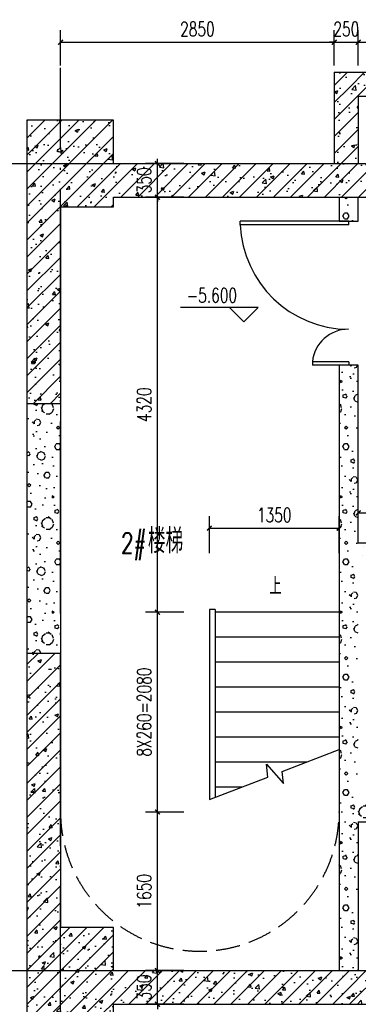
# Model space of a CAD drawing. Extents: x 797781 to 1255204, y 21234 to 1024248.
# Tile 768 of 1056: x 1156347 to 1159872, y 506768 to 517016. Entities that reach past the tile are written whole.
import ezdxf

# ---------------------------------------------------------------- set-up
doc = ezdxf.new("R2010")
doc.units = 0
doc.header["$LTSCALE"] = 1000
doc.header["$MEASUREMENT"] = 0
doc.linetypes.add('230303生产综合楼-平面图_t8$0$DASH', pattern=[0.35, 0.25, -0.1])
doc.linetypes.add('230303生产综合楼-平面图_t8$0$DOTE', pattern=[2.42, 2, -0.2, 0.02, -0.2])
for name, color, linetype in [('230303生产综合楼-平面图_t8$0$COLUMN', 40, 'Continuous'), ('230303生产综合楼-平面图_t8$0$DIM_ELEV', 3, 'Continuous'), ('230303生产综合楼-平面图_t8$0$DIM_SYMB', 3, 'Continuous'), ('230303生产综合楼-平面图_t8$0$DOOR_FIRE', 4, 'Continuous'), ('230303生产综合楼-平面图_t8$0$DOTE', 1, '230303生产综合楼-平面图_t8$0$DOTE'), ('230303生产综合楼-平面图_t8$0$PUB_DIM', 3, 'Continuous'), ('230303生产综合楼-平面图_t8$0$PUB_HATCH', 8, 'Continuous'), ('230303生产综合楼-平面图_t8$0$PUB_TEXT', 7, 'Continuous'), ('230303生产综合楼-平面图_t8$0$STAIR', 2, 'Continuous'), ('230303生产综合楼-平面图_t8$0$WALL', 40, 'Continuous'), ('230303生产综合楼-平面图_t8$0$轮廓', 2, 'Continuous')]:
    doc.layers.add(name, color=color, linetype=linetype)
doc.styles.add('230303生产综合楼-平面图_t8$0$_TCH_DIM', font='SIMPLEX', dxfattribs={"bigfont": 'GBCBIG'})
doc.styles.add('230303生产综合楼-平面图_T8$0$_TCH_DIM_T3', font='SIMPLEX', dxfattribs={"width": 0.705882, "bigfont": 'GBCBIG'})
doc.dimstyles.new('230303生产综合楼-平面图_T8$0$_TCH_ARCH&&50', dxfattribs={"dimtxt": 148.75, "dimasz": 50, "dimexe": 125, "dimexo": 150, "dimgap": 63.125, "dimtad": 1, "dimdec": 0, "dimzin": 0, "dimdsep": 46, "dimtxsty": '230303生产综合楼-平面图_T8$0$_TCH_DIM_T3', "dimblk": '230303生产综合楼-平面图_t8$0$_ArchTick', "dimcen": 0.09, "dimclrt": 7, "dimazin": 2, "dimtfac": 1, "dimtdec": 0, "dimtix": 1, "dimtmove": 2, "dimatfit": 3, "dimfxl": 1, "dimtolj": 1, "dimtzin": 0, "dimarcsym": 0})
pattern_1 = [(45, (0, 0), (-88.388348, 88.388348), []), (50, (0, 0), (358.63009, -31.37607), [37.5, -412.5]), (355, (0, 0), (-69.37567, 376.09607), [30, -330]), (100.4514, (29.9, -2.6), (289.25469, 344.71977), [31.8701, -350.57106]), (46.1842, (0, 100), (533.62052, -82.7595), [56.25, -618.75]), (96.6356, (44.47, 93.1), (467.33135, 487.05894), [47.80514, -525.8565]), (351.1842, (0, 100), (467.33097, 487.0593), [45, -495]), (21, (50, 75), (298.453526, -201.309445), [37.5, -412.5]), (326, (50, 75), (121.65767, 362.57502), [30, -330]), (71.4514, (74.87, 58.22), (420.11131, 161.26525), [31.8701, -350.57106]), (37.5, (0, 0), (6.079928, 166.446927), [0, -326, 0, -335, 0, -331.25]), (7.5, (0, 0), (131.534769, 197.205856), [0, -191, 0, -318.5, 0, -126.25]), (327.5, (-111.5, 0), (266.911218, -11.277436), [0, -125, 0, -390, 0, -517.5]), (317.5, (-161.5, 0), (291.593085, 50.05249), [0, -162.5, 0, -259, 0, -367.5])]
pattern_2 = [(0, (177, -183), (300, 600), [0, -600]), (0, (-174, -264), (300, 600), [0, -600]), (0, (21, -270), (300, 600), [0, -600]), (0, (234, -93), (300, 600), [0, -600]), (0, (-15, -300), (300, 600), [0, -600]), (0, (294, 285), (300, 600), [0, -600]), (0, (111, 237), (300, 600), [0, -600]), (0, (207, 162), (300, 600), [0, -600]), (0, (-282, 150), (300, 600), [0, -600]), (0, (12, 123), (300, 600), [0, -600]), (0, (-102, -30), (300, 600), [0, -600]), (0, (-96, -255), (300, 600), [0, -600]), (0, (129, -279), (300, 600), [0, -600]), (0, (294, -15), (300, 600), [0, -600]), (0, (-267, -108), (300, 600), [0, -600]), (0, (-216, -6), (300, 600), [0, -600]), (0, (18, -48), (300, 600), [0, -600]), (0, (-66, -135), (300, 600), [0, -600]), (0, (-114, 63), (300, 600), [0, -600]), (0, (-39, 288), (300, 600), [0, -600]), (0, (-243, -234), (300, 600), [0, -600]), (0, (87, 165), (300, 600), [0, -600]), (0, (-192, 174), (300, 600), [0, -600]), (0, (-240, 252), (300, 600), [0, -600]), (130.601294, (257.143, 97.143), (-1499.9999834, 1800.0000079), [26.34155, -11037.111]), (18.434949, (214.29, 108.57), (1499.9999945, 599.9999956), [27.10524, -3767.6279]), (90, (214.3, 82.86), (300, 600), [25.71428, -1174.28565]), (161.565051, (240, 74.29), (-1500.0000076, 599.999955), [27.10524, -3767.6279]), (53.130102, (240, 74.29), (300.000001, 600), [28.57143, -2971.4285]), (135, (262.86, -231.43), (-300.000036, 599.99996), [24.24366, -1672.8126]), (45, (228.57, -231.43), (299.999998, 599.999998), [24.24366, -1672.8126]), (135, (245.71, -248.57), (-300.000036, 599.99996), [24.24366, -1672.8126]), (45, (245.71, -248.57), (299.999998, 599.999998), [24.24366, -1672.8126]), (116.56505, (-25.7, 171.43), (-5e-05, 1199.99997), [31.94383, -638.8765]), (180, (-40, 200), (-300, 600), [34.28572, -565.71425]), (63.43495, (-88.57, 171.43), (3e-06, 1200), [31.94383, -638.8765]), (116.56505, (-74.3, 142.86), (-5e-05, 1199.99997), [31.94383, -638.8765]), (0, (-74.3, 142.86), (300, 600), [34.28572, -565.71425]), (63.43495, (-40, 142.86), (3e-06, 1200), [31.94383, -638.8765]), (107.102728, (200, -31.429), (-899.9999656, 3000.00000484), [38.86135, -16282.9025]), (143.972626, (188.57, 5.714), (-5699.9999277, 4199.9999952), [38.86135, -8122.02]), (180, (157.14, 28.6), (-300, 600), [37.14286, -562.8571]), (36.0273733, (88.57, 5.714), (5699.9999579, 4199.9999547), [38.86135, -8122.02]), (71.565051, (77.14, -28.57), (900.0000046, 2999.999995), [36.14032, -3758.5928]), (107.102728, (88.571, -65.714), (-899.9999656, 3000.00000484), [38.86135, -16282.9025]), (143.972626, (120, -88.57), (-5699.9999277, 4199.9999952), [38.86135, -8122.02]), (0, (120, -88.6), (300, 600), [37.14286, -562.8571]), (36.0273733, (157.143, -88.57), (5699.9999579, 4199.9999547), [38.86135, -8122.02]), (71.565051, (188.57, -65.71), (900.0000046, 2999.999995), [36.14032, -3758.5928]), (150.255118, (205.714, 248.57), (-900.000002, 599.9999926), [23.03502, -4814.3196]), (90, (185.7, 237.14), (300, 600), [22.85714, -1177.14275]), (29.744881, (185.714, 237.14), (900.0000005, 599.999997), [23.03502, -4814.3196]), (116.56505, (65.7, -177.14), (-5e-05, 1199.99997), [31.94383, -638.8765]), (168.690067, (51.43, -148.57), (-2700.000002, 599.999985), [29.13725, -6089.6855]), (41.185925, (0, -162.857), (7499.99995456, 6599.9999423), [30.37184, -12725.802]), (90, (0, -191.43), (300, 600), [28.57143, -1171.4285]), (138.814074, (22.857, -211.429), (-7499.9998667, 6600.00004204), [30.37184, -12725.802]), (16.6992442, (22.857, -211.429), (9899.9999255, 2999.9999686), [29.82945, -12498.5375]), (60.945396, (51.43, -202.857), (299.9999992, 599.9999947), [29.4161, -12325.3395]), (109.983106, (-185.714, 74.286), (-1500.00000565, 4199.9999889), [33.442, -14012.1975]), (155.556045, (-197.143, 105.714), (-3900.00001487, 1799.9999626), [34.52299, -14465.1315]), (24.4439547, (-260, 105.714), (3900.00000195, 1799.99999134), [34.52299, -14465.1315]), (70.0168934, (-271.429, 74.286), (1500.0000045, 4199.9999896), [33.442, -14012.1975]), (109.983106, (-260, 42.857), (-1500.00000565, 4199.9999889), [33.442, -14012.1975]), (160.016893, (-228.57, 31.43), (-1500.0000009, 599.9999727), [33.442, -6989.3775]), (19.9831065, (-228.57, 31.43), (1499.9999918, 599.999999), [33.442, -6989.3775]), (70.0168934, (-197.143, 42.857), (1500.0000045, 4199.9999896), [33.442, -14012.1975]), (122.005383, (37.14, 20), (-300.0000403, 599.9999694), [26.95423, -5633.434]), (18.434949, (-2.86, 34.29), (1499.9999945, 599.9999956), [27.10524, -3767.6279]), (90, (-2.86, 8.57), (300, 600), [25.71428, -1174.28565]), (161.565051, (22.86, 0), (-1500.0000076, 599.999955), [27.10524, -3767.6279]), (54.4623222, (22.857, 0), (2099.999997, 2999.9999955), [24.57807, -10298.2115]), (116.56505, (-137.14, -125.7), (-5e-05, 1199.99997), [31.94383, -638.8765]), (180, (-151.4, -97.14), (-300, 600), [31.42857, -568.5714]), (59.0362434, (-200, -125.714), (300.000001, 599.999997), [33.31973, -6963.822]), (120.963756, (-182.857, -154.286), (-300.000041, 599.9999724), [33.31973, -6963.822]), (0, (-182.86, -154.3), (300, 600), [31.42857, -568.5714]), (63.43495, (-151.43, -154.3), (3e-06, 1200), [31.94383, -638.8765])]

# ---------------------------------------------------------------- blocks, each defined once
blk = doc.blocks.new('230303生产综合楼-平面图_t8$0$_ArchTick')
at = {"color": 0, "linetype": 'ByBlock', "const_width": 0.3}
blk.add_lwpolyline([(-0.5, -0.5), (0.5, 0.5)], dxfattribs=at)
blk = doc.blocks.new('*D3411')
at = {"layer": '230303生产综合楼-平面图_t8$0$PUB_DIM', "color": 0, "lineweight": -2, "transparency": 16777216}
for p, q in [((1159872, 516540), (1159872, 516906)), ((1162822, 516540), (1162822, 516906)), ((1159872, 516781), (1162822, 516781))]:
    blk.add_line(p, q, dxfattribs=at)
at = {"layer": 'Defpoints', "color": 0, "transparency": 16777216}
for p in [(1162822, 516781), (1159872, 516390), (1162822, 516390)]:
    blk.add_point(p, dxfattribs=at)
at = {"layer": '230303生产综合楼-平面图_t8$0$PUB_DIM', "color": 0, "lineweight": -2, "transparency": 16777216, "xscale": 50, "yscale": 50, "zscale": 50, "rotation": 180}
blk.add_blockref('230303生产综合楼-平面图_t8$0$_ArchTick', (1159872, 516781), dxfattribs=at)
at = {"layer": '230303生产综合楼-平面图_t8$0$PUB_DIM', "color": 0, "lineweight": -2, "transparency": 16777216, "xscale": 50, "yscale": 50, "zscale": 50}
blk.add_blockref('230303生产综合楼-平面图_t8$0$_ArchTick', (1162822, 516781), dxfattribs=at)
at = {"layer": '230303生产综合楼-平面图_t8$0$PUB_DIM', "color": 7, "transparency": 16777216, "insert": (1161347, 516918), "char_height": 148.8, "attachment_point": 5, "style": '230303生产综合楼-平面图_T8$0$_TCH_DIM_T3'}
blk.add_mtext('\\A1;2950', dxfattribs=at)
blk = doc.blocks.new('*D3412')
at = {"layer": '230303生产综合楼-平面图_t8$0$PUB_DIM', "color": 0, "lineweight": -2, "transparency": 16777216}
for p, q in [((1159622, 516540), (1159622, 516906)), ((1159872, 516540), (1159872, 516906)), ((1159622, 516781), (1159572, 516781)), ((1159622, 516781), (1159872, 516781)), ((1159872, 516781), (1159922, 516781))]:
    blk.add_line(p, q, dxfattribs=at)
at = {"layer": 'Defpoints', "color": 0, "transparency": 16777216}
for p in [(1159872, 516781), (1159622, 516390), (1159872, 516390)]:
    blk.add_point(p, dxfattribs=at)
at = {"layer": '230303生产综合楼-平面图_t8$0$PUB_DIM', "color": 0, "lineweight": -2, "transparency": 16777216, "xscale": 50, "yscale": 50, "zscale": 50}
blk.add_blockref('230303生产综合楼-平面图_t8$0$_ArchTick', (1159622, 516781), dxfattribs=at)
at = {"layer": '230303生产综合楼-平面图_t8$0$PUB_DIM', "color": 0, "lineweight": -2, "transparency": 16777216, "xscale": 50, "yscale": 50, "zscale": 50, "rotation": 180}
blk.add_blockref('230303生产综合楼-平面图_t8$0$_ArchTick', (1159872, 516781), dxfattribs=at)
at = {"layer": '230303生产综合楼-平面图_t8$0$PUB_DIM', "color": 7, "transparency": 16777216, "insert": (1159747, 516918), "char_height": 148.8, "attachment_point": 5, "style": '230303生产综合楼-平面图_T8$0$_TCH_DIM_T3'}
blk.add_mtext('\\A1;250', dxfattribs=at)
blk = doc.blocks.new('*D3413')
at = {"layer": '230303生产综合楼-平面图_t8$0$PUB_DIM', "color": 0, "lineweight": -2, "transparency": 16777216}
for p, q in [((1156772, 516540), (1156772, 516906)), ((1159622, 516540), (1159622, 516906)), ((1156772, 516781), (1159622, 516781))]:
    blk.add_line(p, q, dxfattribs=at)
at = {"layer": 'Defpoints', "color": 0, "transparency": 16777216}
for p in [(1159622, 516781), (1156772, 516390), (1159622, 516390)]:
    blk.add_point(p, dxfattribs=at)
at = {"layer": '230303生产综合楼-平面图_t8$0$PUB_DIM', "color": 0, "lineweight": -2, "transparency": 16777216, "xscale": 50, "yscale": 50, "zscale": 50, "rotation": 180}
blk.add_blockref('230303生产综合楼-平面图_t8$0$_ArchTick', (1156772, 516781), dxfattribs=at)
at = {"layer": '230303生产综合楼-平面图_t8$0$PUB_DIM', "color": 0, "lineweight": -2, "transparency": 16777216, "xscale": 50, "yscale": 50, "zscale": 50}
blk.add_blockref('230303生产综合楼-平面图_t8$0$_ArchTick', (1159622, 516781), dxfattribs=at)
at = {"layer": '230303生产综合楼-平面图_t8$0$PUB_DIM', "color": 7, "transparency": 16777216, "insert": (1158197, 516918), "char_height": 148.8, "attachment_point": 5, "style": '230303生产综合楼-平面图_T8$0$_TCH_DIM_T3'}
blk.add_mtext('\\A1;2850', dxfattribs=at)
blk = doc.blocks.new('*D3508')
at = {"layer": '230303生产综合楼-平面图_t8$0$PUB_DIM', "color": 0, "lineweight": -2, "transparency": 16777216}
for p, q in [((1158322, 511465), (1158322, 511848)), ((1159672, 511465), (1159672, 511848)), ((1158322, 511723), (1159672, 511723))]:
    blk.add_line(p, q, dxfattribs=at)
at = {"layer": 'Defpoints', "color": 0, "transparency": 16777216}
for p in [(1159672, 511723), (1158322, 511315), (1159672, 511315)]:
    blk.add_point(p, dxfattribs=at)
at = {"layer": '230303生产综合楼-平面图_t8$0$PUB_DIM', "color": 0, "lineweight": -2, "transparency": 16777216, "xscale": 50, "yscale": 50, "zscale": 50, "rotation": 180}
blk.add_blockref('230303生产综合楼-平面图_t8$0$_ArchTick', (1158322, 511723), dxfattribs=at)
at = {"layer": '230303生产综合楼-平面图_t8$0$PUB_DIM', "color": 0, "lineweight": -2, "transparency": 16777216, "xscale": 50, "yscale": 50, "zscale": 50}
blk.add_blockref('230303生产综合楼-平面图_t8$0$_ArchTick', (1159672, 511723), dxfattribs=at)
at = {"layer": '230303生产综合楼-平面图_t8$0$PUB_DIM', "color": 7, "transparency": 16777216, "insert": (1158997, 511860), "char_height": 148.8, "attachment_point": 5, "style": '230303生产综合楼-平面图_T8$0$_TCH_DIM_T3'}
blk.add_mtext('\\A1;1350', dxfattribs=at)
blk = doc.blocks.new('*D3511')
at = {"layer": '230303生产综合楼-平面图_t8$0$PUB_DIM', "color": 0, "lineweight": -2, "transparency": 16777216}
for p, q in [((1159872, 511719), (1159872, 512007)), ((1160547, 511719), (1160547, 512007)), ((1159872, 511882), (1160547, 511882))]:
    blk.add_line(p, q, dxfattribs=at)
at = {"layer": 'Defpoints', "color": 0, "transparency": 16777216}
for p in [(1160547, 511882), (1159872, 511569), (1160547, 511569)]:
    blk.add_point(p, dxfattribs=at)
at = {"layer": '230303生产综合楼-平面图_t8$0$PUB_DIM', "color": 0, "lineweight": -2, "transparency": 16777216, "xscale": 50, "yscale": 50, "zscale": 50, "rotation": 180}
blk.add_blockref('230303生产综合楼-平面图_t8$0$_ArchTick', (1159872, 511882), dxfattribs=at)
at = {"layer": '230303生产综合楼-平面图_t8$0$PUB_DIM', "color": 0, "lineweight": -2, "transparency": 16777216, "xscale": 50, "yscale": 50, "zscale": 50}
blk.add_blockref('230303生产综合楼-平面图_t8$0$_ArchTick', (1160547, 511882), dxfattribs=at)
at = {"layer": '230303生产综合楼-平面图_t8$0$PUB_DIM', "color": 7, "transparency": 16777216, "insert": (1160210, 512020), "char_height": 148.8, "attachment_point": 5, "style": '230303生产综合楼-平面图_T8$0$_TCH_DIM_T3'}
blk.add_mtext('\\A1;675', dxfattribs=at)
blk = doc.blocks.new('*D3524')
at = {"layer": '230303生产综合楼-平面图_t8$0$PUB_DIM', "color": 0, "lineweight": -2, "transparency": 16777216}
for p, q in [((1158057, 515519), (1157656, 515519)), ((1157781, 515519), (1157781, 515569)), ((1157781, 515169), (1157781, 515519)), ((1158057, 515169), (1157656, 515169)), ((1157781, 515169), (1157781, 515119))]:
    blk.add_line(p, q, dxfattribs=at)
at = {"layer": 'Defpoints', "color": 0, "transparency": 16777216}
for p in [(1157781, 515519), (1158207, 515519), (1158207, 515169)]:
    blk.add_point(p, dxfattribs=at)
at = {"layer": '230303生产综合楼-平面图_t8$0$PUB_DIM', "color": 0, "lineweight": -2, "transparency": 16777216, "xscale": 50, "yscale": 50, "zscale": 50}
for p, rotation in [((1157781, 515519), 270), ((1157781, 515169), 90)]:
    blk.add_blockref('230303生产综合楼-平面图_t8$0$_ArchTick', p, dxfattribs=dict(at, rotation=rotation))
at = {"layer": '230303生产综合楼-平面图_t8$0$PUB_DIM', "color": 7, "transparency": 16777216, "insert": (1157643, 515344), "char_height": 148.8, "attachment_point": 5, "rotation": 90, "style": '230303生产综合楼-平面图_T8$0$_TCH_DIM_T3'}
blk.add_mtext('\\A1;350', dxfattribs=at)
blk = doc.blocks.new('*D3525')
at = {"layer": '230303生产综合楼-平面图_t8$0$PUB_DIM', "color": 0, "lineweight": -2, "transparency": 16777216}
for p, q in [((1158057, 515169), (1157656, 515169)), ((1157781, 510849), (1157781, 515169)), ((1158057, 510849), (1157656, 510849))]:
    blk.add_line(p, q, dxfattribs=at)
at = {"layer": 'Defpoints', "color": 0, "transparency": 16777216}
for p in [(1157781, 515169), (1158207, 515169), (1158207, 510849)]:
    blk.add_point(p, dxfattribs=at)
at = {"layer": '230303生产综合楼-平面图_t8$0$PUB_DIM', "color": 0, "lineweight": -2, "transparency": 16777216, "xscale": 50, "yscale": 50, "zscale": 50}
for p, rotation in [((1157781, 515169), 90), ((1157781, 510849), 270)]:
    blk.add_blockref('230303生产综合楼-平面图_t8$0$_ArchTick', p, dxfattribs=dict(at, rotation=rotation))
at = {"layer": '230303生产综合楼-平面图_t8$0$PUB_DIM', "color": 7, "transparency": 16777216, "insert": (1157643, 513009), "char_height": 148.8, "attachment_point": 5, "rotation": 90, "style": '230303生产综合楼-平面图_T8$0$_TCH_DIM_T3'}
blk.add_mtext('\\A1;4320', dxfattribs=at)
blk = doc.blocks.new('*D3526')
at = {"layer": '230303生产综合楼-平面图_t8$0$PUB_DIM', "color": 0, "lineweight": -2, "transparency": 16777216}
for p, q in [((1158057, 510849), (1157656, 510849)), ((1157781, 508769), (1157781, 510849)), ((1158057, 508769), (1157656, 508769))]:
    blk.add_line(p, q, dxfattribs=at)
at = {"layer": 'Defpoints', "color": 0, "transparency": 16777216}
for p in [(1157781, 510849), (1158207, 510849), (1158207, 508769)]:
    blk.add_point(p, dxfattribs=at)
at = {"layer": '230303生产综合楼-平面图_t8$0$PUB_DIM', "color": 0, "lineweight": -2, "transparency": 16777216, "xscale": 50, "yscale": 50, "zscale": 50}
for p, rotation in [((1157781, 510849), 90), ((1157781, 508769), 270)]:
    blk.add_blockref('230303生产综合楼-平面图_t8$0$_ArchTick', p, dxfattribs=dict(at, rotation=rotation))
at = {"layer": '230303生产综合楼-平面图_t8$0$PUB_DIM', "color": 7, "transparency": 16777216, "insert": (1157643, 509809), "char_height": 148.75, "attachment_point": 5, "rotation": 90, "style": '230303生产综合楼-平面图_T8$0$_TCH_DIM_T3'}
blk.add_mtext('\\A1;8X260=2080', dxfattribs=at)
blk = doc.blocks.new('*D3527')
at = {"layer": '230303生产综合楼-平面图_t8$0$PUB_DIM', "color": 0, "lineweight": -2, "transparency": 16777216}
for p, q in [((1158057, 508769), (1157656, 508769)), ((1157781, 507119), (1157781, 508769)), ((1158057, 507119), (1157656, 507119))]:
    blk.add_line(p, q, dxfattribs=at)
at = {"layer": 'Defpoints', "color": 0, "transparency": 16777216}
for p in [(1157781, 508769), (1158207, 508769), (1158207, 507119)]:
    blk.add_point(p, dxfattribs=at)
at = {"layer": '230303生产综合楼-平面图_t8$0$PUB_DIM', "color": 0, "lineweight": -2, "transparency": 16777216, "xscale": 50, "yscale": 50, "zscale": 50}
for p, rotation in [((1157781, 508769), 90), ((1157781, 507119), 270)]:
    blk.add_blockref('230303生产综合楼-平面图_t8$0$_ArchTick', p, dxfattribs=dict(at, rotation=rotation))
at = {"layer": '230303生产综合楼-平面图_t8$0$PUB_DIM', "color": 7, "transparency": 16777216, "insert": (1157643, 507944), "char_height": 148.8, "attachment_point": 5, "rotation": 90, "style": '230303生产综合楼-平面图_T8$0$_TCH_DIM_T3'}
blk.add_mtext('\\A1;1650', dxfattribs=at)
blk = doc.blocks.new('*D3528')
at = {"layer": '230303生产综合楼-平面图_t8$0$PUB_DIM', "color": 0, "lineweight": -2, "transparency": 16777216}
for p, q in [((1157781, 507119), (1157781, 507169)), ((1158057, 507119), (1157656, 507119)), ((1157781, 506769), (1157781, 507119)), ((1158057, 506769), (1157656, 506769)), ((1157781, 506769), (1157781, 506719))]:
    blk.add_line(p, q, dxfattribs=at)
at = {"layer": 'Defpoints', "color": 0, "transparency": 16777216}
for p in [(1157781, 507119), (1158207, 507119), (1158207, 506769)]:
    blk.add_point(p, dxfattribs=at)
at = {"layer": '230303生产综合楼-平面图_t8$0$PUB_DIM', "color": 0, "lineweight": -2, "transparency": 16777216, "xscale": 50, "yscale": 50, "zscale": 50}
for p, rotation in [((1157781, 507119), 270), ((1157781, 506769), 90)]:
    blk.add_blockref('230303生产综合楼-平面图_t8$0$_ArchTick', p, dxfattribs=dict(at, rotation=rotation))
at = {"layer": '230303生产综合楼-平面图_t8$0$PUB_DIM', "color": 7, "transparency": 16777216, "insert": (1157643, 506944), "char_height": 148.8, "attachment_point": 5, "rotation": 90, "style": '230303生产综合楼-平面图_T8$0$_TCH_DIM_T3'}
blk.add_mtext('\\A1;350', dxfattribs=at)
blk = doc.blocks.new('230303生产综合楼-平面图_t8$0$$DorLib2D$00000225')
at = {"color": 0}
for p, q in [((0.475, -0.0014), (0.475, 0.7521)), ((0.475, 0.7521), (0.5, 0.7521)), ((0.5, -0.0014), (0.5, 0.7521)), ((-0.5, 0), (-0.5, 0.252)), ((-0.475, 0.252), (-0.5, 0.252)), ((-0.475, 0), (-0.475, 0.252)), ((-0.475, 0), (-0.5, 0)), ((0.475, -0.0014), (0.5, -0.0014))]:
    blk.add_line(p, q, dxfattribs=at)
for centre, radius, start, end in [((0.5046, -0.0019), 0.7546, 92.24927, 179.72377), ((-0.5008, 0.0026), 0.2508, 359.78987, 84.09744)]:
    blk.add_arc(centre, radius, start, end, dxfattribs=at)

msp = doc.modelspace()

# ---------------------------------------------------------------- hatches: boundary and pattern name
at = {"layer": '230303生产综合楼-平面图_t8$0$PUB_HATCH'}
h = msp.add_hatch(dxfattribs=at)
h.set_pattern_fill('钢筋混凝土', color=256, scale=50, style=0)
h.set_pattern_definition(pattern_1)
h.paths.add_polyline_path([(1159622.1, 516469), (1159872.1, 516219), (1162822.1, 516219), (1163072.1, 516469)])
h = msp.add_hatch(dxfattribs=at)
h.set_pattern_fill('钢筋混凝土', color=256, scale=50, style=0)
h.set_pattern_definition(pattern_1)
h.paths.add_polyline_path([(1159872.1, 516219), (1159622.1, 516469), (1159622.1, 515519), (1159755.4, 515402.3), (1159872.1, 515519)])
h = msp.add_hatch(dxfattribs=at)
h.set_pattern_fill('钢筋混凝土', color=256, scale=50, style=0)
h.set_pattern_definition(pattern_1)
h.paths.add_polyline_path([(1156422.1, 515069), (1157322.1, 515069), (1157322.1, 515969), (1156422.1, 515969)])
h = msp.add_hatch(dxfattribs=at)
h.set_pattern_fill('钢筋混凝土', color=256, scale=50, style=0)
h.set_pattern_definition(pattern_1)
h.paths.add_polyline_path([(1157322.1, 515519), (1157322.1, 515169), (1159772.1, 515169), (1159755.4, 515402.3), (1159622.1, 515519)])
h = msp.add_hatch(dxfattribs=at)
h.set_pattern_fill('钢筋混凝土', color=256, scale=50, style=0)
h.set_pattern_definition(pattern_1)
h.paths.add_polyline_path([(1159755.4, 515402.3), (1159772.1, 515169), (1162722.1, 515169), (1162922.1, 515344), (1162822.1, 515519), (1159872.1, 515519)])
h = msp.add_hatch(dxfattribs=at)
h.set_pattern_fill('加气混凝土', color=256, scale=50, style=0)
h.set_pattern_definition(pattern_2)
h.paths.add_polyline_path([(1159672.1, 515169), (1159672.1, 514919), (1159872.1, 514919), (1159872.1, 515169)])
h = msp.add_hatch(dxfattribs=at)
h.set_pattern_fill('钢筋混凝土', color=256, scale=50, style=0)
h.set_pattern_definition(pattern_1)
h.paths.add_polyline_path([(1156772.1, 515069), (1156422.1, 515069), (1156422.1, 513019), (1156772.1, 513019)])
h = msp.add_hatch(dxfattribs=at)
h.set_pattern_fill('加气混凝土', color=256, scale=50, style=0)
h.set_pattern_definition(pattern_2)
h.paths.add_polyline_path([(1159872.1, 511569), (1159872.1, 513419), (1159672.1, 513419), (1159672.1, 511469), (1159805.4, 511469)])
h = msp.add_hatch(dxfattribs=at)
h.set_pattern_fill('加气混凝土', color=256, scale=50, style=0)
h.set_pattern_definition(pattern_2)
h.paths.add_polyline_path([(1156422.1, 513019), (1156422.1, 510419), (1156772.1, 510419), (1156772.1, 513019)])
h = msp.add_hatch(dxfattribs=at)
h.set_pattern_fill('加气混凝土', color=256, scale=50, style=0)
h.set_pattern_definition(pattern_2)
h.paths.add_polyline_path([(1159872.1, 511369), (1160547.1, 511369), (1160547.1, 511569), (1159872.1, 511569), (1159805.4, 511469)])
h = msp.add_hatch(dxfattribs=at)
h.set_pattern_fill('加气混凝土', color=256, scale=50, style=0)
h.set_pattern_definition(pattern_2)
h.paths.add_polyline_path([(1159805.4, 511469), (1159672.1, 511469), (1159672.1, 508769), (1159805.4, 508769), (1159872.1, 508869), (1159872.1, 511369)])
h = msp.add_hatch(dxfattribs=at)
h.set_pattern_fill('钢筋混凝土', color=256, scale=50, style=0)
h.set_pattern_definition(pattern_1)
h.paths.add_polyline_path([(1156422.1, 507569), (1156772.1, 507569), (1156772.1, 510419), (1156422.1, 510419)])
h = msp.add_hatch(dxfattribs=at)
h.set_pattern_fill('加气混凝土', color=256, scale=50, style=0)
h.set_pattern_definition(pattern_2)
h.paths.add_polyline_path([(1159805.4, 508769), (1159872.1, 508669), (1162722.1, 508669), (1162722.1, 508869), (1159872.1, 508869)])
h = msp.add_hatch(dxfattribs=at)
h.set_pattern_fill('加气混凝土', color=256, scale=50, style=0)
h.set_pattern_definition(pattern_2)
h.paths.add_polyline_path([(1159805.4, 508769), (1159672.1, 508769), (1159672.1, 507119), (1159872.1, 507119), (1159872.1, 508669)])
h = msp.add_hatch(dxfattribs=at)
h.set_pattern_fill('钢筋混凝土', color=256, scale=50, style=0)
h.set_pattern_definition(pattern_1)
h.paths.add_polyline_path([(1156422.1, 506669), (1157322.1, 506669), (1157322.1, 507569), (1156422.1, 507569)])
h = msp.add_hatch(dxfattribs=at)
h.set_pattern_fill('钢筋混凝土', color=256, scale=50, style=0)
h.set_pattern_definition(pattern_1)
h.paths.add_polyline_path([(1157322.1, 507119), (1157322.1, 506769), (1159772.1, 506769), (1159772.1, 507119)])
h = msp.add_hatch(dxfattribs=at)
h.set_pattern_fill('钢筋混凝土', color=256, scale=50, style=0)
h.set_pattern_definition(pattern_1)
h.paths.add_polyline_path([(1159772.1, 507119), (1159772.1, 506769), (1163072.1, 506769), (1162722.1, 507119)])

# ---------------------------------------------------------------- linework, layer by layer
at = {"layer": '230303生产综合楼-平面图_t8$0$COLUMN'}
for p, q in [((1157322.1, 515969), (1156422.1, 515969)), ((1156422.1, 515969), (1156422.1, 515968.9)), ((1156422.1, 515968.9), (1156422.1, 515069)), ((1157322.1, 515519), (1157322.1, 515969)), ((1157322.1, 515069), (1157322.1, 515169)), ((1156772.1, 515069), (1157322.1, 515069)), ((1156422.1, 507569), (1156422.1, 506669)), ((1157322.1, 507569), (1156772.1, 507569)), ((1157322.1, 507119), (1157322.1, 507569)), ((1157322.1, 506669), (1157322.1, 506769))]:
    msp.add_line(p, q, dxfattribs=at)
at = {"layer": '230303生产综合楼-平面图_t8$0$DIM_ELEV'}
for p, q in [((1158830.4, 514020.4), (1158020.4, 514020.4)), ((1158680.4, 513870.4), (1158530.4, 514020.4)), ((1158680.4, 513870.4), (1158830.4, 514020.4))]:
    msp.add_line(p, q, dxfattribs=at)
at = {"layer": '230303生产综合楼-平面图_t8$0$DIM_SYMB'}
msp.add_lwpolyline([(1158997.1, 510979, 0, 0, 0), (1158997.1, 509439, 40, 0, 0), (1158997.1, 509289, 0, 0, 0)], format="xyseb", dxfattribs=at)
at = {"layer": '230303生产综合楼-平面图_t8$0$DOTE'}
for p, q in [((1156772.1, 505994.5), (1156772.1, 516514)), ((1155840.7, 515519), (1166994.9, 515519)), ((1155840.7, 507119), (1166994.9, 507119))]:
    msp.add_line(p, q, dxfattribs=at)
at = {"layer": '230303生产综合楼-平面图_t8$0$STAIR'}
for p, q in [((1158322.1, 510879), (1158322.1, 508899)), ((1158382.1, 510879), (1158322.1, 510879)), ((1158382.1, 510879), (1158382.1, 508922.1)), ((1158322.1, 510849), (1158322.1, 508899)), ((1159672.1, 510849), (1158382.1, 510849)), ((1159672.1, 510849), (1159672.1, 509419)), ((1159672.1, 510589), (1158382.1, 510589)), ((1159672.1, 510329), (1158382.1, 510329)), ((1159672.1, 510069), (1158382.1, 510069)), ((1159672.1, 509809), (1158382.1, 509809)), ((1159672.1, 509549), (1158382.1, 509549)), ((1159080.9, 509191.3), (1159672.1, 509419)), ((1159334.6, 509289), (1158382.1, 509289)), ((1158931.9, 509133.9), (1158917.6, 509268.1)), ((1158917.6, 509268.1), (1159094.3, 509065.3)), ((1158322.1, 508899), (1158931.9, 509133.9)), ((1159094.3, 509065.3), (1159080.9, 509191.3)), ((1158659.6, 509029), (1158382.1, 509029))]:
    msp.add_line(p, q, dxfattribs=at)
at = {"layer": '230303生产综合楼-平面图_t8$0$WALL'}
for p, q in [((1159622.1, 516469), (1163072.1, 516469)), ((1159622.1, 516469), (1159622.1, 515519)), ((1159872.1, 516219), (1162822.1, 516219)), ((1159872.1, 516219), (1159872.1, 515519)), ((1157322.1, 515519), (1159622.1, 515519)), ((1159872.1, 515519), (1162822.1, 515519)), ((1157322.1, 515169), (1159772.1, 515169)), ((1159672.1, 515169), (1159672.1, 514919)), ((1159772.1, 515169), (1162722.1, 515169)), ((1159872.1, 514919), (1159872.1, 515169)), ((1156422.1, 515069), (1156422.1, 513019)), ((1156772.1, 515069), (1156772.1, 513019)), ((1159672.1, 514919), (1159872.1, 514919)), ((1159872.1, 513419), (1159672.1, 513419)), ((1159672.1, 513419), (1159672.1, 511469)), ((1159872.1, 511569), (1159872.1, 513419)), ((1156422.1, 513019), (1156422.1, 510419)), ((1156772.1, 513019), (1156422.1, 513019)), ((1156772.1, 513019), (1156422.1, 513019)), ((1156772.1, 513019), (1156772.1, 510419)), ((1160547.1, 511569), (1159872.1, 511569)), ((1159672.1, 511469), (1159672.1, 508769)), ((1156772.1, 510419), (1156422.1, 510419)), ((1156422.1, 510419), (1156422.1, 507569)), ((1156772.1, 510419), (1156422.1, 510419)), ((1156772.1, 510419), (1156772.1, 507569)), ((1159672.1, 508769), (1159672.1, 507119)), ((1159872.1, 508669), (1159872.1, 507119)), ((1159872.1, 508669), (1162722.1, 508669)), ((1157322.1, 507119), (1159772.1, 507119)), ((1159772.1, 507119), (1162722.1, 507119)), ((1157322.1, 506769), (1159772.1, 506769)), ((1159772.1, 506769), (1163072.1, 506769))]:
    msp.add_line(p, q, dxfattribs=at)
at = {"layer": '230303生产综合楼-平面图_t8$0$轮廓', "linetype": '230303生产综合楼-平面图_t8$0$DASH'}
msp.add_arc((1158222.1, 508770.8), 1450, 180.00129, 359.99871, dxfattribs=at)

# ---------------------------------------------------------------- block references
at = {"layer": '230303生产综合楼-平面图_t8$0$DOOR_FIRE', "xscale": -1500, "yscale": -1500, "zscale": 200, "rotation": 269.999999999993}
msp.add_blockref('230303生产综合楼-平面图_t8$0$$DorLib2D$00000225', (1159772.1, 514169), dxfattribs=at)

# ---------------------------------------------------------------- texts
at = {"layer": '230303生产综合楼-平面图_t8$0$PUB_TEXT', "style": '230303生产综合楼-平面图_t8$0$_TCH_DIM', "width": 0.705882}
for s, height, p in [('-5.600', 148.75, (1158087.9, 514072.9)), ('2#', 212.5, (1157403.1, 511463))]:
    msp.add_text(s, height=height, dxfattribs=at).set_placement(p)
at = {"layer": '230303生产综合楼-平面图_t8$0$PUB_TEXT', "style": '230303生产综合楼-平面图_t8$0$_TCH_DIM'}
for s, height, p in [('楼梯', 255.32, (1157681.6, 511463)), ('上', 178.7, (1158945, 511031.5)), ('室内楼梯栏杆扶手转折处伸出长度不大于', 255.319, (1150376.4, 508593.2)), ('楼梯所有梁柱建筑为示意图，具体尺寸位置详见结构图纸。', 255.319, (1148287.3, 506493.2))]:
    msp.add_text(s, height=height, dxfattribs=at).set_placement(p)

# ---------------------------------------------------------------- dimensions: what is measured, and where the dimension line sits
at = {"layer": '230303生产综合楼-平面图_t8$0$PUB_DIM'}
for p1, p2, distance, picture, middle in [((1156772.1, 516389.7), (1159622.1, 516389.7), 391.2, '*D3413', (1158197.1, 516918.4)), ((1159622.1, 516389.7), (1159872.1, 516389.7), 391.2, '*D3412', (1159747.1, 516918.4)), ((1159872.1, 516389.7), (1162822.1, 516389.7), 391.2, '*D3411', (1161347.1, 516918.4)), ((1158206.9, 515169), (1158206.9, 515519), 426.3, '*D3524', (1157643.1, 515344)), ((1158206.9, 510849), (1158206.9, 515169), 426.3, '*D3525', (1157643.1, 513009)), ((1159872.1, 511569), (1160547.1, 511569), 313.1, '*D3511', (1160209.6, 512019.6)), ((1158322.1, 511314.9), (1159672.1, 511314.9), 407.7, '*D3508', (1158997.1, 511860.1)), ((1158206.9, 507119), (1158206.9, 508769), 426.3, '*D3527', (1157643.1, 507944)), ((1158206.9, 506769), (1158206.9, 507119), 426.3, '*D3528', (1157643.1, 506944))]:
    dim = msp.add_aligned_dim(p1=p1, p2=p2, distance=distance, dimstyle='230303生产综合楼-平面图_T8$0$_TCH_ARCH&&50', dxfattribs=at)
    dim.commit()
    dim.dimension.update_dxf_attribs({"geometry": picture, "text_midpoint": middle})
dim = msp.add_aligned_dim(p1=(1158206.9, 508769), p2=(1158206.9, 510849), distance=426.3, text='8X260=2080', dimstyle='230303生产综合楼-平面图_T8$0$_TCH_ARCH&&50', dxfattribs=at)
dim.commit()
dim.dimension.update_dxf_attribs({"geometry": '*D3526', "text_midpoint": (1157643.1, 509809)})

doc.saveas('drawing.dxf')
